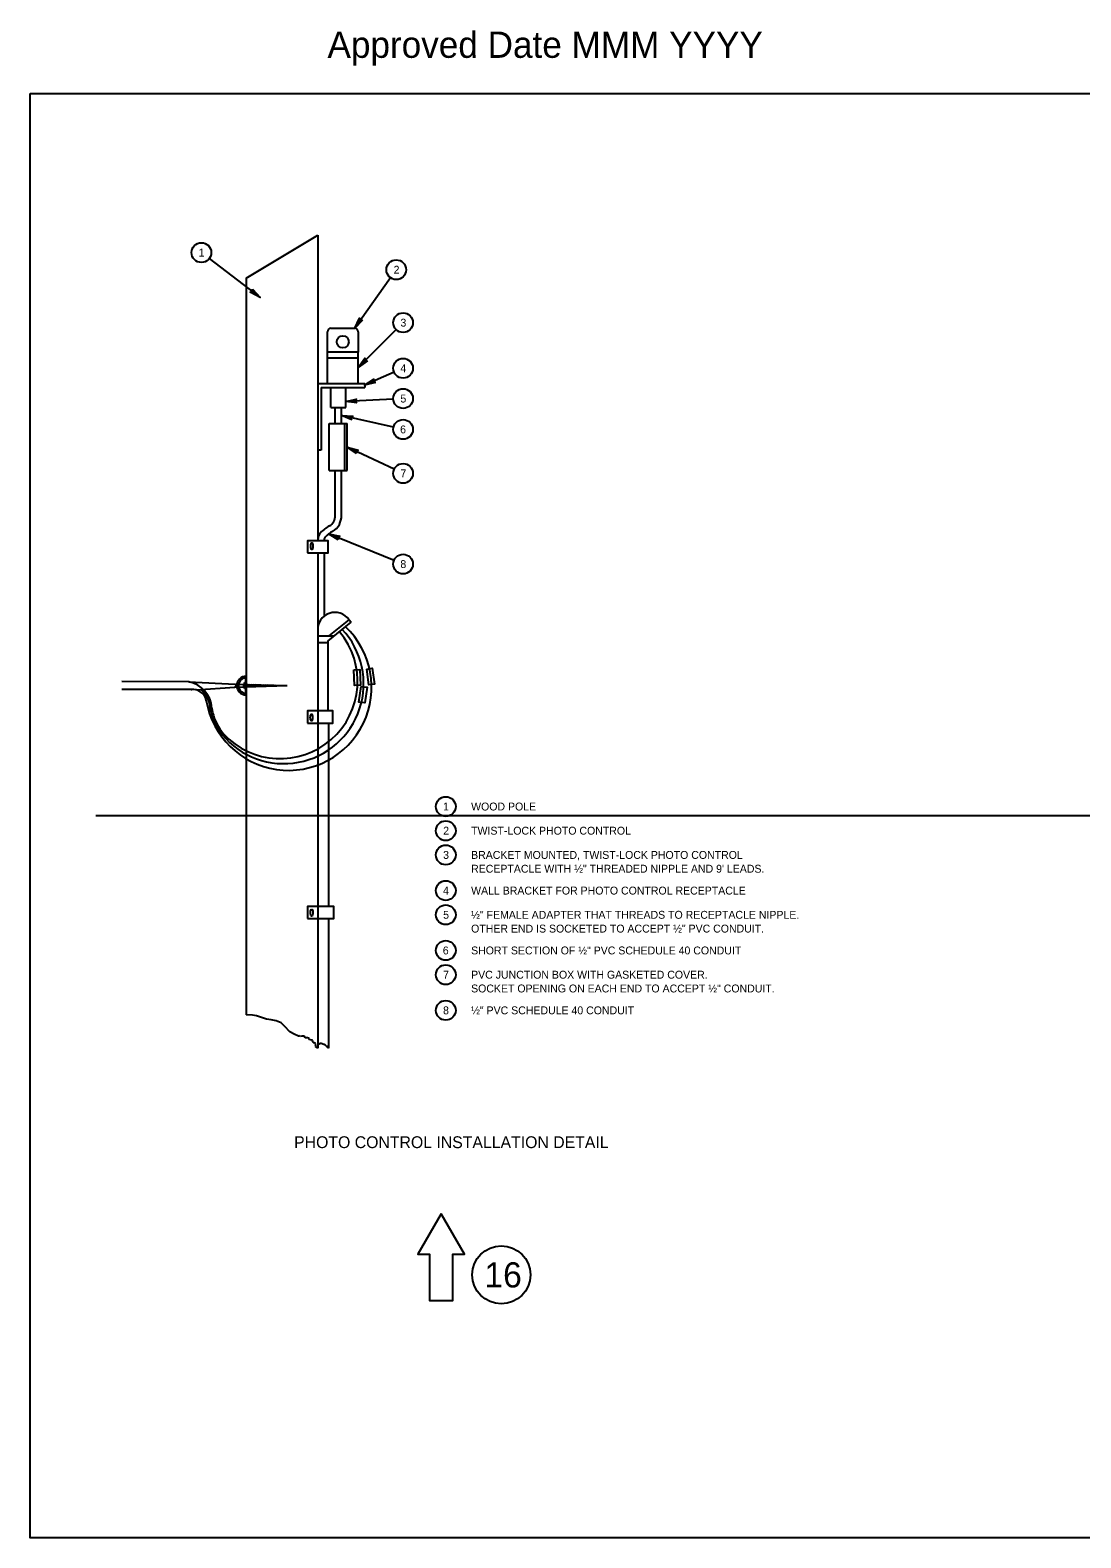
# Model space of a CAD drawing. Extents: x 100006 to 118406, y 96592 to 102182.
# Drawn here: x 110206 to 111806, y 96681 to 98977 of the extents above; entities that cross this region are included whole.
import ezdxf

# ---------------------------------------------------------------- set-up
doc = ezdxf.new("R2010")
doc.units = 0
for name, color, linetype in [('Default', 7, 'Continuous'), ('Level 1', 7, 'Continuous'), ('Level 7', 7, 'Continuous'), ('Level 9', 7, 'Continuous'), ('RD Standard Plans Active', 7, 'Continuous')]:
    doc.layers.add(name, color=color, linetype=linetype)

msp = doc.modelspace()

# ---------------------------------------------------------------- linework, layer by layer
at = {"layer": 'Default'}
msp.add_lwpolyline([(110206.1, 98880.7), (113405.8, 98880.7), (113405.8, 96681.1), (110206.1, 96681.1)], close=True, dxfattribs=at)
at = {"layer": 'Level 1'}
msp.add_line((110305.9, 97780.9), (113305.9, 97780.9), dxfattribs=at)
at = {"layer": 'Level 7'}
for p, q in [((110535, 98599.5), (110643.9, 98664.9)), ((110643.9, 98664.9), (110643.9, 98199.6)), ((110478.7, 98629.3), (110556.4, 98570.1)), ((110535, 98599.5), (110535, 97477.4)), ((110754.8, 98600.1), (110700.2, 98523.2)), ((110658.7, 98486.6), (110658.7, 98517.8)), ((110664.1, 98523.2), (110700.2, 98523.2)), ((110763.4, 98521.1), (110705.6, 98463.6)), ((110705.6, 98517.8), (110705.6, 98486.6)), ((110705.6, 98486.6), (110658.7, 98486.6)), ((110658.7, 98439.2), (110658.7, 98486.6)), ((110705.6, 98439.1), (110705.6, 98486.6)), ((110705.6, 98477.5), (110658.7, 98477.5)), ((110643.9, 98439.2), (110643.9, 98337.5)), ((110643.9, 98439.2), (110715.5, 98439.1)), ((110760.3, 98456.1), (110715.3, 98436.3)), ((110715.5, 98439.1), (110715.5, 98432.8)), ((110649, 98432.8), (110715.5, 98432.8)), ((110649, 98432.8), (110649, 98337.5)), ((110663.9, 98402.3), (110663.9, 98432.8)), ((110686.5, 98402.3), (110686.5, 98432.8)), ((110759, 98415.3), (110686.5, 98411.4)), ((110663.9, 98402.3), (110686.5, 98402.3)), ((110670.3, 98377.9), (110670.3, 98402.3)), ((110680.1, 98377.9), (110680.1, 98402.3)), ((110759.4, 98372.4), (110680.1, 98390.1)), ((110661.5, 98306.7), (110661.5, 98377.9)), ((110661.5, 98377.9), (110688.9, 98377.9)), ((110684.9, 98377.9), (110684.9, 98306.7)), ((110688.9, 98306.7), (110688.9, 98377.9)), ((110760.4, 98308.6), (110688.9, 98342.3)), ((110649, 98337.5), (110643.9, 98337.5)), ((110661.5, 98306.7), (110675.2, 98306.7)), ((110670.6, 98237.9), (110670.4, 98306.8)), ((110675.2, 98306.7), (110688.9, 98306.7)), ((110680.3, 98238), (110680.1, 98306.7)), ((110760.1, 98169.6), (110660.6, 98210)), ((110643.9, 98181), (110643.9, 98066.1)), ((110643.9, 98181), (110643.9, 97426.7)), ((110644.2, 98201.2), (110644.2, 98199.6)), ((110653.8, 98201.2), (110653.8, 98199.6)), ((110653.8, 98181), (110653.8, 98084.8)), ((110659.2, 98046.7), (110694.8, 98075.4)), ((110661.6, 98054.6), (110691.7, 98079.3)), ((110691.7, 98079.3), (110694.8, 98075.4)), ((110643.9, 98062.5), (110643.9, 98003.3)), ((110643.9, 98054.6), (110669, 98054.6)), ((110643.9, 98044.6), (110659.2, 98044.6)), ((110659.2, 98046.7), (110659.2, 98003.3)), ((110643.9, 98003.3), (110643.9, 97977.4)), ((110659.2, 98003.3), (110659.2, 97973)), ((110447.7, 97984.8), (110345.5, 97985.1)), ((110447.7, 97984.8), (110518.2, 97981.4)), ((110458.2, 97972.6), (110517.8, 97976.8)), ((110517.8, 97976.8), (110597.5, 97979.1)), ((110518.2, 97981.4), (110597.5, 97979.1)), ((110532.5, 97980.1), (110531.5, 97980.1)), ((110531.5, 97978.1), (110531.5, 97980.1)), ((110532.5, 97978.1), (110531.5, 97978.1)), ((110532.5, 97974.4), (110532.5, 97983.8)), ((110532.5, 97983.8), (110534.7, 97983.8)), ((110534.7, 97974.4), (110532.5, 97974.4)), ((110534.7, 97967.2), (110534.7, 97990.7)), ((110539.9, 97980.7), (110536.7, 97977.4)), ((110543.7, 97980.7), (110540.6, 97977.5)), ((110547.2, 97980.5), (110544.4, 97977.6)), ((110550.9, 97980.4), (110548.3, 97977.7)), ((110554.5, 97980.3), (110552.1, 97977.8)), ((110558.2, 97980.2), (110556, 97977.9)), ((110561.8, 97980.1), (110559.9, 97978)), ((110565.5, 97980), (110563.7, 97978.1)), ((110569.1, 97979.9), (110567.6, 97978.2)), ((110572.8, 97979.8), (110571.4, 97978.3)), ((110576.4, 97979.7), (110575.3, 97978.5)), ((110580.1, 97979.6), (110579.1, 97978.6)), ((110643.9, 97977.4), (110643.9, 97973)), ((110455.5, 97972.9), (110345.5, 97972.9)), ((110643.9, 97973), (110643.9, 97940.3)), ((110643.9, 97973), (110643.9, 97940.4)), ((110659.2, 97973), (110659.2, 97940.3)), ((110643.9, 97921.7), (110643.9, 97642.8)), ((110643.9, 97921.7), (110643.9, 97642.8)), ((110660.5, 97921.6), (110660.5, 97865.7)), ((110660.5, 97865.7), (110660.5, 97642.7)), ((110643.9, 97624.1), (110643.9, 97433.4)), ((110660.5, 97624), (110660.5, 97426.7)), ((110544.7, 97477), (110535, 97477.4)), ((110550.5, 97476), (110544.7, 97477)), ((110558.3, 97473.6), (110550.5, 97476)), ((110566, 97470.9), (110558.3, 97473.6)), ((110573.2, 97469.8), (110566, 97470.9)), ((110580.9, 97468.3), (110573.2, 97469.8)), ((110588.5, 97465.4), (110580.9, 97468.3)), ((110593.7, 97459.9), (110588.5, 97465.4)), ((110601.3, 97451.6), (110593.7, 97459.9)), ((110608.2, 97447.9), (110601.3, 97451.6)), ((110614.5, 97445), (110608.2, 97447.9)), ((110615.3, 97445.2), (110614.5, 97445)), ((110616.4, 97445.7), (110615.3, 97445.2)), ((110617.4, 97444.5), (110616.4, 97445.7)), ((110619.7, 97444.9), (110617.4, 97444.5)), ((110622.2, 97445.2), (110619.7, 97444.9)), ((110623.8, 97445.2), (110622.2, 97445.2)), ((110624.3, 97443.9), (110623.8, 97445.2)), ((110624.3, 97443.4), (110624.3, 97443.9)), ((110624.9, 97442.4), (110624.3, 97443.4)), ((110626.9, 97442.4), (110624.9, 97442.4)), ((110628.2, 97442.7), (110626.9, 97442.4)), ((110629.9, 97442.2), (110628.2, 97442.7)), ((110630.8, 97441.3), (110629.9, 97442.2)), ((110630.8, 97439.8), (110630.8, 97441.3)), ((110633.1, 97439.4), (110630.8, 97439.8)), ((110635, 97438.9), (110633.1, 97439.4)), ((110635.8, 97438.4), (110635, 97438.9)), ((110635, 97438.9), (110635, 97438.9)), ((110636.4, 97437), (110635.8, 97438.4)), ((110637.2, 97434.7), (110636.4, 97437)), ((110638.4, 97434.7), (110637.2, 97434.7)), ((110640.8, 97433.8), (110638.4, 97434.7)), ((110641.2, 97431), (110640.8, 97433.8)), ((110640.8, 97429.1), (110641.2, 97431)), ((110643.9, 97426.7), (110640.8, 97429.1)), ((110645.7, 97433.1), (110645.3, 97433.4)), ((110646.2, 97433.1), (110645.7, 97433.1)), ((110646.9, 97433.6), (110646.2, 97433.1)), ((110647.1, 97433.5), (110646.9, 97433.6)), ((110647.3, 97433.7), (110647.1, 97433.5)), ((110647.5, 97433.8), (110647.3, 97433.7)), ((110647.7, 97434), (110647.5, 97433.8)), ((110647.9, 97434), (110647.7, 97434)), ((110648.2, 97434.1), (110647.9, 97434)), ((110648.4, 97434.2), (110648.2, 97434.1)), ((110648.8, 97434), (110648.4, 97434.2)), ((110648.9, 97433.8), (110648.8, 97434)), ((110649.2, 97433.8), (110648.9, 97433.8)), ((110649.6, 97434), (110649.2, 97433.8)), ((110649.9, 97433.8), (110649.6, 97434)), ((110650.2, 97433.6), (110649.9, 97433.8)), ((110651.3, 97433.2), (110650.2, 97433.6)), ((110651.8, 97432.8), (110651.3, 97433.2)), ((110653.1, 97432.2), (110651.8, 97432.8)), ((110654.2, 97432.2), (110653.1, 97432.2)), ((110654.2, 97432.2), (110654.9, 97432)), ((110655.5, 97431.7), (110654.9, 97432)), ((110654.9, 97432), (110654.9, 97432)), ((110656.4, 97430.9), (110655.5, 97431.7)), ((110656.9, 97430), (110656.4, 97430.9)), ((110656.9, 97430), (110657.7, 97429.7)), ((110658.4, 97429.4), (110657.7, 97429.7)), ((110657.7, 97429.7), (110657.7, 97429.7)), ((110659.4, 97428.6), (110658.4, 97429.4)), ((110659.4, 97427.5), (110659.4, 97428.6)), ((110660.5, 97426.7), (110659.4, 97427.5))]:
    msp.add_line(p, q, dxfattribs=at)
for points in [[(110544.7, 98582.6), (110556.4, 98570.1), (110541.2, 98578.1), (110545.1, 98578.7)], [(110712.3, 98535.4), (110700.2, 98523.2), (110707.6, 98538.7), (110708.5, 98534.8)], [(110719.6, 98473.5), (110705.6, 98463.6), (110715.6, 98477.6), (110715.7, 98473.7)], [(110731.9, 98440.5), (110715.3, 98436.3), (110729.6, 98445.7), (110728.4, 98442)], [(110703.5, 98409.4), (110686.5, 98411.4), (110703.2, 98415.2), (110700.7, 98412.2)], [(110696, 98383.6), (110680.1, 98390.1), (110697.3, 98389.2), (110694, 98387)], [(110703, 98332.5), (110688.9, 98342.3), (110705.4, 98337.7), (110701.8, 98336.2)], [(110675.2, 98201), (110660.6, 98210), (110677.4, 98206.3), (110673.8, 98204.6)], [(110628.2, 98181), (110659.8, 98181), (110659.8, 98199.6), (110628.2, 98199.6)], [(110698.8, 98002.9), (110708.3, 98003.3), (110709.3, 97979.6), (110699.8, 97979.2)], [(110718.8, 98004.2), (110727, 98005.3), (110730.2, 97981.3), (110722, 97980.2)], [(110710.2, 97977.7), (110719, 97976.4), (110715.5, 97952.5), (110706.7, 97953.8)], [(110628.2, 97921.7), (110667.2, 97921.7), (110667.2, 97940.4), (110628.2, 97940.4)], [(110628.2, 97624.1), (110668.5, 97624.1), (110668.5, 97642.8), (110628.2, 97642.8)]]:
    msp.add_lwpolyline(points, close=True, dxfattribs=at)
for centre, radius in [((110466.8, 98638.4), 15), ((110763.5, 98612.3), 15), ((110774, 98531.7), 15), ((110682.1, 98502.5), 9.15), ((110774, 98462.2), 15), ((110774, 98416.1), 15), ((110774, 98369.1), 15), ((110774, 98302.2), 15), ((110774, 98164), 15), ((110839, 97794.8), 15), ((110839, 97758), 15), ((110839, 97721.1), 15), ((110839, 97666.8), 15), ((110839, 97629.9), 15), ((110839, 97575.6), 15), ((110839, 97538.7), 15), ((110839, 97484.4), 15)]:
    msp.add_circle(centre, radius, dxfattribs=at)
for centre, radius, start, end in [((110664.1, 98517.8), 5.4, 90, 180), ((110700.2, 98517.8), 5.4, 0, 90), ((110654.9, 98235.5), 15, 298.1348, 333.4011), ((110648.5, 98238.7), 22.1, 333.4011, 358.7128), ((110648.5, 98238.7), 31.8, 333.4011, 358.7128), ((110659.8, 98201.2), 15.6, 136.9996, 180), ((110686.6, 98176.2), 52.3, 118.1348, 136.9996), ((110659.8, 98201.2), 6, 136.9996, 180), ((110686.6, 98176.2), 42.6, 118.1348, 136.9996), ((110654.9, 98235.5), 24.6, 298.1348, 333.4011), ((110670.2, 98064.2), 26.3, 34.8374, 183.8944), ((110599.3, 97976.6), 126.7, 189.4199, 46.6313), ((110592.3, 97981.7), 121.6, 219.4464, 42.9484), ((110586.9, 97985.4), 117.7, 222.544, 39.9767), ((110439.1, 97941.8), 43.8, 3.8958, 78.7243), ((110517.1, 97979.2), 2.44, 285.3069, 63.7508), ((110535, 97978.9), 14.3, 90, 270), ((110535, 97978.9), 11.8, 91.4882, 268.5077), ((110451.4, 97987.9), 15, 269.9928, 274.0271), ((110453.9, 97952.3), 20.7, 10.2988, 85.7005), ((110439.1, 97941.8), 41.3, 3.8958, 49.253), ((110466.9, 97954.7), 7.5, 9.4199, 10.2988), ((110578.7, 97964.7), 100.4, 191.5194, 216.893), ((110520.2, 97947.4), 37.5, 183.8958, 194.0891), ((110563.8, 97958.3), 82.5, 194.0891, 219.4628)]:
    msp.add_arc(centre, radius, start, end, dxfattribs=at)
for centre in [(110635, 98191.3), (110634.4, 97930.4), (110634.7, 97633.2)]:
    msp.add_ellipse(centre, major_axis=(0, 5.25), ratio=0.327904, dxfattribs=at)
at = {"layer": 'Level 9'}
msp.add_lwpolyline([(110831.8, 97174.7), (110796.3, 97113.2), (110814, 97113.2), (110814, 97042.3), (110849.5, 97042.3), (110849.5, 97113.2), (110867.2, 97113.2)], close=True, dxfattribs=at)
msp.add_circle((110923.5, 97081.6), 44.2, dxfattribs=at)

# ---------------------------------------------------------------- texts
at = {"layer": 'Level 7'}
for s, height, p in [('1', 12, (110462.6, 98632.4)), ('2', 12, (110759.5, 98606.3)), ('3', 12, (110769.9, 98525.7)), ('4', 12, (110769.7, 98456.2)), ('5', 12, (110769.9, 98410.1)), ('6', 12, (110769.4, 98363.1)), ('7', 12, (110769.9, 98296.2)), ('8', 12, (110769.8, 98158)), ('1', 12, (110834.8, 97788.8)), ('WOOD POLE', 12, (110877.5, 97788.8)), ('2', 12, (110835, 97752)), ('TWIST-LOCK PHOTO CONTROL', 12, (110877.5, 97752)), ('3', 12, (110834.9, 97715.1)), ('BRACKET MOUNTED, TWIST-LOCK PHOTO CONTROL ', 12, (110877.5, 97715.1)), ('RECEPTACLE WITH ½" THREADED NIPPLE AND 9\' LEADS.', 12, (110877.5, 97694.1)), ('4', 12, (110834.7, 97660.8)), ('WALL BRACKET FOR PHOTO CONTROL RECEPTACLE', 12, (110877.5, 97660.8)), ('5', 12, (110834.9, 97623.9)), ('½" FEMALE ADAPTER THAT THREADS TO RECEPTACLE NIPPLE. ', 12, (110877.5, 97623.9)), ('OTHER END IS SOCKETED TO ACCEPT ½" PVC CONDUIT.', 12, (110877.5, 97602.9)), ('6', 12, (110834.4, 97569.6)), ('SHORT SECTION OF ½" PVC SCHEDULE 40 CONDUIT', 12, (110877.5, 97569.6)), ('7', 12, (110834.9, 97532.7)), ('PVC JUNCTION BOX WITH GASKETED COVER. ', 12, (110877.5, 97532.7)), ('SOCKET OPENING ON EACH END TO ACCEPT ½" CONDUIT.', 12, (110877.5, 97511.7)), ('8', 12, (110834.8, 97478.4)), ('½" PVC SCHEDULE 40 CONDUIT', 12, (110877.5, 97478.4)), ('PHOTO CONTROL INSTALLATION DETAIL', 18, (110608, 97274.6))]:
    msp.add_text(s, height=height, dxfattribs=at).set_placement(p)
at = {"layer": 'Level 9'}
msp.add_text('16', height=38.31, dxfattribs=at).set_placement((110897.7, 97062.4))
at = {"layer": 'RD Standard Plans Active'}
msp.add_text('Approved Date MMM YYYY', height=40, dxfattribs=at).set_placement((110658.8, 98935))

doc.saveas('drawing.dxf')
